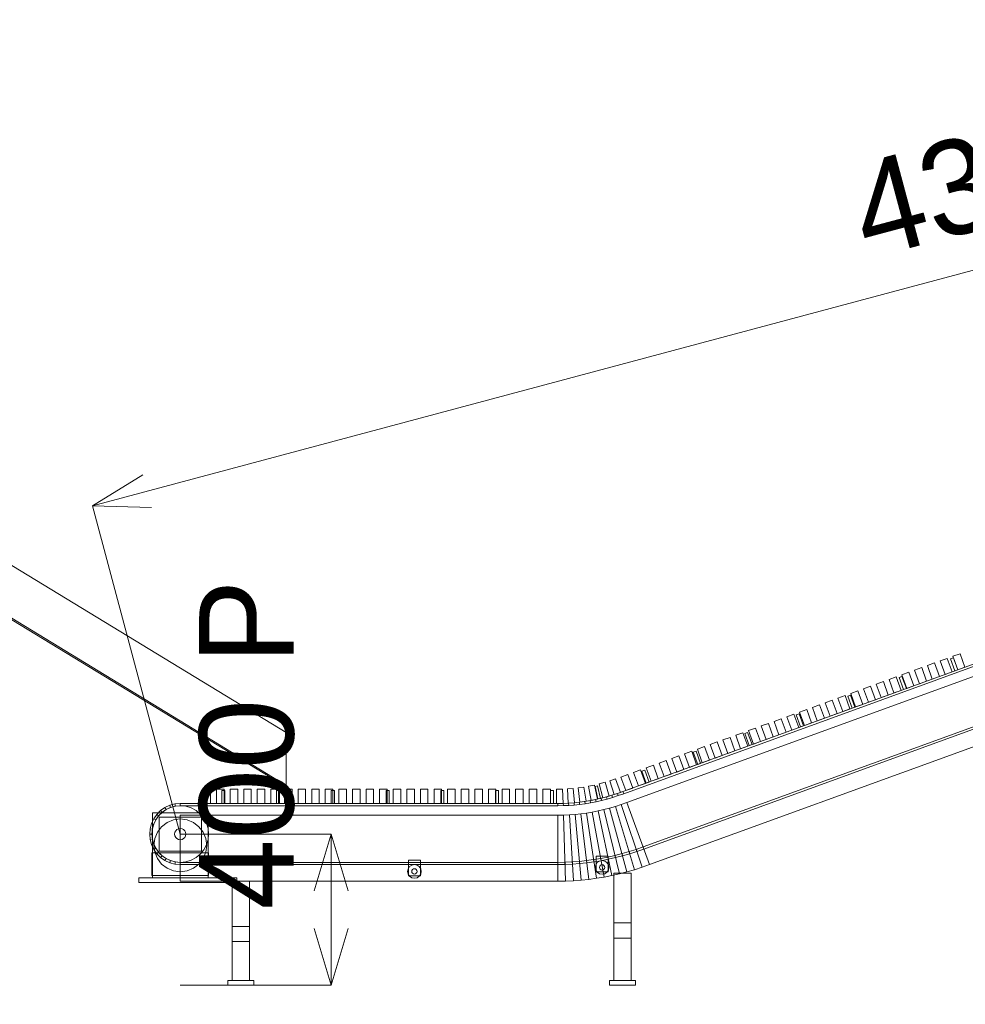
# Model space of a CAD drawing. Header units: millimetres. Extents: x -2233 to 65662, y -50530 to 6847.
# Tile 801 of 802: x 60636 to 63140, y -51 to 2557. Entities that reach past the tile are written whole.
import ezdxf

# ---------------------------------------------------------------- set-up
doc = ezdxf.new("R2010")
doc.units = ezdxf.units.MM
for name, color, linetype, lineweight in [('COTAS_P', 1, 'Continuous', 0), ('lateral_C04', 7, 'Continuous', 0), ('lateral_secador', 7, 'Continuous', 0)]:
    doc.layers.add(name, color=color, linetype=linetype, lineweight=lineweight)
doc.dimstyles.new('R19_100', dxfattribs={"dimtxt": 250, "dimasz": 150, "dimexe": 150, "dimexo": 80, "dimgap": 100, "dimtad": 1, "dimtih": 1, "dimtoh": 1, "dimdsep": 46, "dimcen": 0.09, "dimadec": 0, "dimazin": 0, "dimtfac": 1, "dimtdec": 4, "dimtofl": 0, "dimtmove": 0, "dimatfit": 3, "dimfxl": 1, "dimtolj": 1, "dimtzin": 0, "dimarcsym": 0})

# ---------------------------------------------------------------- blocks, each defined once
blk = doc.blocks.new('DIM_R32_13')
at = {"layer": 'COTAS_P'}
for p, q in [((60828.5, 1269.4), (64984.4, 2381.7)), ((64984.4, 2381.7), (64827.9, 2386.4)), ((64984.4, 2381.7), (64851.1, 2299.4)), ((65217.1, 1512.3), (64984.4, 2381.7)), ((60828.5, 1269.4), (60961.7, 1351.7)), ((61061.1, 400), (60828.5, 1269.4)), ((60828.5, 1269.4), (60985, 1264.7))]:
    blk.add_line(p, q, dxfattribs=at)
blk.add_text('4302.23 P', height=250, rotation=14.9832, dxfattribs=at).set_placement((62880.6, 1922.1))
blk = doc.blocks.new('DIM_R32_14')
at = {"layer": 'COTAS_P'}
for p, q in [((61061.1, 400), (61461.1, 400)), ((61461.1, 400), (61416.1, 250)), ((61461.1, 0), (61461.1, 400)), ((61461.1, 400), (61506.1, 250)), ((61461.1, 0), (61416.1, 150)), ((61461.1, 0), (61506.1, 150)), ((61061.1, 0), (61461.1, 0))]:
    blk.add_line(p, q, dxfattribs=at)
blk.add_text('400 P', height=250, rotation=90, dxfattribs=at).set_placement((61361.1, 200))
blk = doc.blocks.new('DIM_R32_26')
at = {"layer": 'COTAS_P'}
for p, q in [((112.7, 0), (112.7, -2500)), ((65298.1, 0), (65298.1, -2500)), ((112.7, -2500), (262.7, -2455)), ((65298.1, -2500), (65148.1, -2455)), ((112.7, -2500), (65298.1, -2500)), ((112.7, -2500), (262.7, -2545)), ((65298.1, -2500), (65148.1, -2545))]:
    blk.add_line(p, q, dxfattribs=at)
blk.add_text('65185.39 P', height=250, dxfattribs=at).set_placement((32705.4, -2400))

msp = doc.modelspace()

# ---------------------------------------------------------------- linework, layer by layer
at = {"layer": 'lateral_C04'}
for p, q in [((62233.43, 512.512), (65189.391, 1588.394)), ((65191.443, 1582.756), (62235.482, 506.874)), ((62244.033, 483.382), (65199.994, 1559.263)), ((62286.785, 365.92), (65242.746, 1441.802)), ((65244.799, 1436.164), (62288.838, 360.282)), ((65259.847, 1394.817), (62303.886, 318.935)), ((63073.362, 858.661), (63092.156, 865.502)), ((63105.153, 829.793), (63092.156, 865.502)), ((63101.042, 864.479), (63108.559, 867.215)), ((63101.042, 864.479), (63112.671, 832.529)), ((63107.191, 870.974), (63125.985, 877.814)), ((63107.191, 870.974), (63120.188, 835.266)), ((63120.188, 835.266), (63108.559, 867.215)), ((63138.982, 842.106), (63125.985, 877.814)), ((63005.705, 834.036), (63024.498, 840.876)), ((63037.495, 805.168), (63024.498, 840.876)), ((63039.533, 846.348), (63058.327, 853.189)), ((63039.533, 846.348), (63052.53, 810.64)), ((63071.324, 817.481), (63058.327, 853.189)), ((63073.362, 858.661), (63086.359, 822.953)), ((63120.188, 835.266), (63112.671, 832.529)), ((63138.982, 842.106), (63120.188, 835.266)), ((62938.047, 809.41), (62956.841, 816.251)), ((62938.047, 809.41), (62951.043, 773.702)), ((62969.837, 780.542), (62956.841, 816.251)), ((62964.786, 814.886), (62972.304, 817.622)), ((62964.786, 814.886), (62976.415, 782.937)), ((62971.876, 821.723), (62990.669, 828.563)), ((62971.876, 821.723), (62984.872, 786.015)), ((62983.933, 785.673), (62972.304, 817.622)), ((63003.666, 792.855), (62990.669, 828.563)), ((63005.705, 834.036), (63018.701, 798.327)), ((63071.324, 817.481), (63052.53, 810.64)), ((63105.153, 829.793), (63086.359, 822.953)), ((62870.389, 784.785), (62889.183, 791.625)), ((62870.389, 784.785), (62883.386, 749.077)), ((62902.179, 755.917), (62889.183, 791.625)), ((62904.218, 797.098), (62923.012, 803.938)), ((62904.218, 797.098), (62917.215, 761.389)), ((62936.008, 768.23), (62923.012, 803.938)), ((62983.933, 785.673), (62976.415, 782.937)), ((63003.666, 792.855), (62984.872, 786.015)), ((63037.495, 805.168), (63018.701, 798.327)), ((62802.731, 760.159), (62821.525, 767)), ((62802.731, 760.159), (62815.728, 724.451)), ((62834.522, 731.291), (62821.525, 767)), ((62828.531, 765.293), (62836.049, 768.029)), ((62828.531, 765.293), (62840.16, 733.344)), ((62847.677, 736.08), (62836.049, 768.029)), ((62836.56, 772.472), (62855.354, 779.313)), ((62836.56, 772.472), (62849.557, 736.764)), ((62868.351, 743.604), (62855.354, 779.313)), ((62936.008, 768.23), (62917.215, 761.389)), ((62969.837, 780.542), (62951.043, 773.702)), ((62735.073, 735.534), (62753.867, 742.374)), ((62735.073, 735.534), (62748.07, 699.826)), ((62766.864, 706.666), (62753.867, 742.374)), ((62768.902, 747.847), (62787.696, 754.687)), ((62768.902, 747.847), (62781.899, 712.138)), ((62800.693, 718.979), (62787.696, 754.687)), ((62834.522, 731.291), (62815.728, 724.451)), ((62847.677, 736.08), (62840.16, 733.344)), ((62868.351, 743.604), (62849.557, 736.764)), ((62902.179, 755.917), (62883.386, 749.077)), ((62633.586, 698.596), (62652.38, 705.436)), ((62665.377, 669.728), (62652.38, 705.436)), ((62667.415, 710.908), (62686.209, 717.749)), ((62667.415, 710.908), (62680.412, 675.2)), ((62699.206, 682.041), (62686.209, 717.749)), ((62692.276, 715.7), (62699.793, 718.436)), ((62692.276, 715.7), (62703.904, 683.751)), ((62711.422, 686.487), (62699.793, 718.436)), ((62701.244, 723.221), (62720.038, 730.062)), ((62701.244, 723.221), (62714.241, 687.513)), ((62733.035, 694.353), (62720.038, 730.062)), ((62766.864, 706.666), (62748.07, 699.826)), ((62800.693, 718.979), (62781.899, 712.138)), ((62565.928, 673.97), (62584.722, 680.811)), ((62597.719, 645.102), (62584.722, 680.811)), ((62599.757, 686.283), (62618.551, 693.123)), ((62599.757, 686.283), (62612.754, 650.575)), ((62631.548, 657.415), (62618.551, 693.123)), ((62633.586, 698.596), (62646.583, 662.887)), ((62699.206, 682.041), (62680.412, 675.2)), ((62711.422, 686.487), (62703.904, 683.751)), ((62733.035, 694.353), (62714.241, 687.513)), ((62498.271, 649.345), (62517.064, 656.185)), ((62530.061, 620.477), (62517.064, 656.185)), ((62532.099, 661.658), (62550.893, 668.498)), ((62532.099, 661.658), (62545.096, 625.949)), ((62563.89, 632.79), (62550.893, 668.498)), ((62556.02, 666.107), (62563.538, 668.843)), ((62556.02, 666.107), (62567.649, 634.158)), ((62575.166, 636.894), (62563.538, 668.843)), ((62565.928, 673.97), (62578.925, 638.262)), ((62631.548, 657.415), (62612.754, 650.575)), ((62665.377, 669.728), (62646.583, 662.887)), ((62430.613, 624.719), (62449.407, 631.56)), ((62462.403, 595.852), (62449.407, 631.56)), ((62464.442, 637.032), (62483.235, 643.873)), ((62464.442, 637.032), (62477.438, 601.324)), ((62496.232, 608.164), (62483.235, 643.873)), ((62498.271, 649.345), (62511.267, 613.637)), ((62563.89, 632.79), (62545.096, 625.949)), ((62575.166, 636.894), (62567.649, 634.158)), ((62597.719, 645.102), (62578.925, 638.262)), ((62362.955, 600.094), (62381.749, 606.934)), ((62362.955, 600.094), (62375.952, 564.386)), ((62394.745, 571.226), (62381.749, 606.934)), ((62396.784, 612.407), (62415.578, 619.247)), ((62396.784, 612.407), (62409.781, 576.698)), ((62428.574, 583.539), (62415.578, 619.247)), ((62419.765, 616.514), (62427.282, 619.251)), ((62419.765, 616.514), (62431.393, 584.565)), ((62438.911, 587.301), (62427.282, 619.251)), ((62430.613, 624.719), (62443.609, 589.011)), ((62496.232, 608.164), (62477.438, 601.324)), ((62530.061, 620.477), (62511.267, 613.637)), ((62295.297, 575.469), (62314.091, 582.309)), ((62295.297, 575.469), (62308.294, 539.76)), ((62327.088, 546.601), (62314.091, 582.309)), ((62329.126, 587.781), (62347.92, 594.622)), ((62329.126, 587.781), (62342.123, 552.073)), ((62360.916, 558.913), (62347.92, 594.622)), ((62428.574, 583.539), (62409.781, 576.698)), ((62438.911, 587.301), (62431.393, 584.565)), ((62462.403, 595.852), (62443.609, 589.011)), ((62227.639, 550.843), (62246.433, 557.683)), ((62227.639, 550.843), (62240.636, 515.135)), ((62259.43, 521.975), (62246.433, 557.683)), ((62261.468, 563.156), (62280.262, 569.996)), ((62261.468, 563.156), (62274.465, 527.447)), ((62293.259, 534.288), (62280.262, 569.996)), ((62283.509, 566.921), (62291.027, 569.658)), ((62283.509, 566.921), (62295.138, 534.972)), ((62302.656, 537.708), (62291.027, 569.658)), ((62360.916, 558.913), (62342.123, 552.073)), ((62394.745, 571.226), (62375.952, 564.386)), ((62114.384, 522.29), (62130.022, 524.502)), ((62114.384, 522.29), (62119.039, 484.576)), ((62136.006, 486.976), (62130.022, 524.502)), ((62142.518, 526.674), (62158.124, 529.889)), ((62142.518, 526.674), (62149.544, 489.329)), ((62166.423, 492.806), (62158.124, 529.889)), ((62159.784, 526.162), (62166.066, 527.624)), ((62159.784, 526.162), (62167.266, 492.996)), ((62173.993, 494.561), (62166.066, 527.624)), ((62170.585, 532.854), (62186.132, 537.048)), ((62170.585, 532.854), (62179.875, 496.007)), ((62196.625, 500.525), (62186.132, 537.048)), ((62198.54, 540.785), (62214.009, 545.928)), ((62198.54, 540.785), (62209.962, 504.543)), ((62226.553, 510.058), (62214.009, 545.928)), ((62259.43, 521.975), (62240.636, 515.135)), ((62293.259, 534.288), (62274.465, 527.447)), ((62302.656, 537.708), (62295.138, 534.972)), ((62327.088, 546.601), (62308.294, 539.76)), ((61121.134, 519), (61121.134, 481)), ((61121.134, 519), (61141.134, 519)), ((61141.134, 481), (61141.134, 519)), ((61157.134, 519), (61157.134, 481)), ((61157.134, 519), (61177.134, 519)), ((61171.134, 515), (61171.134, 481)), ((61171.134, 515), (61179.134, 515)), ((61177.134, 481), (61177.134, 519)), ((61179.134, 481), (61179.134, 515)), ((61193.134, 519), (61193.134, 481)), ((61193.134, 519), (61213.134, 519)), ((61213.134, 481), (61213.134, 519)), ((61229.134, 519), (61229.134, 481)), ((61229.134, 519), (61249.134, 519)), ((61249.134, 481), (61249.134, 519)), ((61265.134, 519), (61265.134, 481)), ((61265.134, 519), (61285.134, 519)), ((61285.134, 481), (61285.134, 519)), ((61301.134, 519), (61301.134, 481)), ((61301.134, 519), (61321.134, 519)), ((61316.134, 515), (61316.134, 481)), ((61316.134, 515), (61324.134, 515)), ((61321.134, 481), (61321.134, 519)), ((61324.134, 481), (61324.134, 515)), ((61337.134, 519), (61337.134, 481)), ((61337.134, 519), (61357.134, 519)), ((61357.134, 481), (61357.134, 519)), ((61373.134, 519), (61373.134, 481)), ((61373.134, 519), (61393.134, 519)), ((61393.134, 481), (61393.134, 519)), ((61409.134, 519), (61409.134, 481)), ((61409.134, 519), (61429.134, 519)), ((61429.134, 481), (61429.134, 519)), ((61445.134, 519), (61445.134, 481)), ((61445.134, 519), (61465.134, 519)), ((61461.134, 515), (61461.134, 481)), ((61461.134, 515), (61469.134, 515)), ((61465.134, 481), (61465.134, 519)), ((61469.134, 481), (61469.134, 515)), ((61481.134, 519), (61481.134, 481)), ((61481.134, 519), (61501.134, 519)), ((61501.134, 481), (61501.134, 519)), ((61517.134, 519), (61517.134, 481)), ((61517.134, 519), (61537.134, 519)), ((61537.134, 481), (61537.134, 519)), ((61553.134, 519), (61553.134, 481)), ((61553.134, 519), (61573.134, 519)), ((61573.134, 481), (61573.134, 519)), ((61589.134, 519), (61589.134, 481)), ((61589.134, 519), (61609.134, 519)), ((61606.134, 515), (61606.134, 481)), ((61606.134, 515), (61614.134, 515)), ((61609.134, 481), (61609.134, 519)), ((61614.134, 481), (61614.134, 515)), ((61625.134, 519), (61625.134, 481)), ((61625.134, 519), (61645.134, 519)), ((61645.134, 481), (61645.134, 519)), ((61661.134, 519), (61661.134, 481)), ((61661.134, 519), (61681.134, 519)), ((61681.134, 481), (61681.134, 519)), ((61697.134, 519), (61697.134, 481)), ((61697.134, 519), (61717.134, 519)), ((61717.134, 481), (61717.134, 519)), ((61733.134, 519), (61733.134, 481)), ((61733.134, 519), (61753.134, 519)), ((61751.134, 515), (61751.134, 481)), ((61751.134, 515), (61759.134, 515)), ((61753.134, 481), (61753.134, 519)), ((61759.134, 481), (61759.134, 515)), ((61769.134, 519), (61769.134, 481)), ((61769.134, 519), (61789.134, 519)), ((61789.134, 481), (61789.134, 519)), ((61805.134, 519), (61805.134, 481)), ((61805.134, 519), (61825.134, 519)), ((61825.134, 481), (61825.134, 519)), ((61841.134, 519), (61841.134, 481)), ((61841.134, 519), (61861.134, 519)), ((61861.134, 481), (61861.134, 519)), ((61877.134, 519), (61877.134, 481)), ((61877.134, 519), (61897.134, 519)), ((61896.134, 515), (61896.134, 481)), ((61896.134, 515), (61904.134, 515)), ((61897.134, 481), (61897.134, 519)), ((61904.134, 481), (61904.134, 515)), ((61913.134, 519), (61913.134, 481)), ((61913.134, 519), (61933.134, 519)), ((61933.134, 481), (61933.134, 519)), ((61949.134, 519), (61949.134, 481)), ((61949.134, 519), (61969.134, 519)), ((61969.134, 481), (61969.134, 519)), ((61985.134, 519), (61985.134, 481)), ((61985.134, 519), (62005.134, 519)), ((62005.134, 481), (62005.134, 519)), ((62021.134, 519), (62021.134, 481)), ((62021.134, 519), (62041.134, 519)), ((62041.134, 481), (62041.134, 519)), ((62041.134, 515), (62041.134, 481)), ((62041.134, 515), (62049.134, 515)), ((62049.134, 481), (62049.134, 515)), ((62057.134, 519), (62073.668, 519.182)), ((62057.134, 519), (62057.134, 481)), ((62074.774, 481.199), (62073.668, 519.182)), ((62086.197, 519.729), (62101.862, 520.925)), ((62086.197, 519.729), (62088.405, 481.794)), ((62105.437, 483.094), (62101.862, 520.925)), ((62175.367, 494.892), (62189.803, 498.614)), ((62196.625, 500.525), (62179.875, 496.007)), ((62189.803, 498.614), (62204.29, 502.789)), ((62191.383, 492.826), (62189.803, 498.614)), ((62206.032, 497.047), (62191.383, 492.826)), ((62204.29, 502.789), (62218.832, 507.42)), ((62206.032, 497.047), (62204.29, 502.789)), ((62220.731, 501.728), (62206.032, 497.047)), ((62226.553, 510.058), (62209.962, 504.543)), ((62218.832, 507.42), (62233.43, 512.512)), ((62220.731, 501.728), (62218.832, 507.42)), ((62235.482, 506.874), (62220.731, 501.728)), ((62235.482, 506.874), (62233.43, 512.512)), ((61020.634, 470.148), (61009.068, 462.05)), ((61033.43, 476.115), (61020.634, 470.148)), ((61020.634, 470.148), (61023.634, 464.952)), ((61023.634, 464.952), (61035.482, 470.477)), ((61046.502, 473.559), (61032.433, 469.291)), ((61047.068, 479.769), (61033.43, 476.115)), ((61033.43, 476.115), (61035.482, 470.477)), ((61035.482, 470.477), (61048.11, 473.861)), ((61061.134, 475), (61046.502, 473.559)), ((61061.134, 481), (61047.068, 479.769)), ((61047.068, 479.769), (61048.11, 473.861)), ((61048.11, 473.861), (61061.134, 475)), ((61061.134, 481), (61061.134, 475)), ((61061.134, 481), (62061.134, 481)), ((62061.134, 475), (61061.134, 475)), ((61075.766, 473.559), (61061.134, 475)), ((61089.835, 469.291), (61075.766, 473.559)), ((61141.134, 481), (61121.134, 481)), ((61177.134, 481), (61157.134, 481)), ((61179.134, 481), (61171.134, 481)), ((61213.134, 481), (61193.134, 481)), ((61249.134, 481), (61229.134, 481)), ((61285.134, 481), (61265.134, 481)), ((61321.134, 481), (61301.134, 481)), ((61324.134, 481), (61316.134, 481)), ((61357.134, 481), (61337.134, 481)), ((61393.134, 481), (61373.134, 481)), ((61429.134, 481), (61409.134, 481)), ((61465.134, 481), (61445.134, 481)), ((61469.134, 481), (61461.134, 481)), ((61501.134, 481), (61481.134, 481)), ((61537.134, 481), (61517.134, 481)), ((61573.134, 481), (61553.134, 481)), ((61609.134, 481), (61589.134, 481)), ((61614.134, 481), (61606.134, 481)), ((61645.134, 481), (61625.134, 481)), ((61681.134, 481), (61661.134, 481)), ((61717.134, 481), (61697.134, 481)), ((61753.134, 481), (61733.134, 481)), ((61759.134, 481), (61751.134, 481)), ((61789.134, 481), (61769.134, 481)), ((61825.134, 481), (61805.134, 481)), ((61861.134, 481), (61841.134, 481)), ((61897.134, 481), (61877.134, 481)), ((61904.134, 481), (61896.134, 481)), ((61933.134, 481), (61913.134, 481)), ((61969.134, 481), (61949.134, 481)), ((62005.134, 481), (61985.134, 481)), ((62041.134, 481), (62021.134, 481)), ((62049.134, 481), (62041.134, 481)), ((62074.774, 481.199), (62057.134, 481)), ((62061.134, 481), (62075.345, 481.216)), ((62061.134, 475), (62061.134, 481)), ((62075.527, 475.218), (62061.134, 475)), ((62075.345, 481.216), (62089.563, 481.862)), ((62075.527, 475.218), (62075.345, 481.216)), ((62089.926, 475.873), (62075.527, 475.218)), ((62105.437, 483.094), (62088.405, 481.794)), ((62089.563, 481.862), (62103.794, 482.942)), ((62089.926, 475.873), (62089.563, 481.862)), ((62104.338, 476.966), (62089.926, 475.873)), ((62103.794, 482.942), (62118.045, 484.454)), ((62104.338, 476.966), (62103.794, 482.942)), ((62118.768, 478.498), (62104.338, 476.966)), ((62118.045, 484.454), (62132.322, 486.403)), ((62118.768, 478.498), (62118.045, 484.454)), ((62133.222, 480.471), (62118.768, 478.498)), ((62136.006, 486.976), (62119.039, 484.576)), ((62132.322, 486.403), (62146.631, 488.79)), ((62133.222, 480.471), (62132.322, 486.403)), ((62147.706, 482.887), (62133.222, 480.471)), ((62146.631, 488.79), (62160.978, 491.619)), ((62147.706, 482.887), (62146.631, 488.79)), ((62162.224, 485.75), (62147.706, 482.887)), ((62166.423, 492.806), (62149.544, 489.329)), ((62160.978, 491.619), (62175.367, 494.892)), ((62162.224, 485.75), (62160.978, 491.619)), ((62176.782, 489.061), (62162.224, 485.75)), ((62173.993, 494.561), (62167.266, 492.996)), ((62176.782, 489.061), (62175.367, 494.892)), ((62191.383, 492.826), (62176.782, 489.061)), ((62197.967, 468.708), (62213.288, 473.123)), ((62213.288, 473.123), (62228.643, 478.013)), ((62264.082, 305.657), (62213.288, 473.123)), ((62228.643, 478.013), (62244.033, 483.382)), ((62284.028, 312.009), (62228.643, 478.013)), ((62303.886, 318.935), (62244.033, 483.382)), ((60987.134, 456), (61135.134, 456)), ((60987.134, 456), (60987.134, 284)), ((60999.084, 452.066), (60990.986, 440.5)), ((60996.182, 437.5), (61003.681, 448.209)), ((61008.101, 453.033), (60998.774, 441.668)), ((61009.068, 462.05), (60999.084, 452.066)), ((60999.084, 452.066), (61003.681, 448.209)), ((61003.681, 448.209), (61012.925, 457.453)), ((61005.134, 445), (61117.134, 445)), ((61005.134, 445), (61005.134, 355)), ((61019.466, 462.36), (61008.101, 453.033)), ((61009.068, 462.05), (61012.925, 457.453)), ((61012.925, 457.453), (61023.634, 464.952)), ((61032.433, 469.291), (61019.466, 462.36)), ((61061.134, 450), (61061.134, 275)), ((61061.134, 450), (62061.134, 450)), ((61102.802, 462.36), (61089.835, 469.291)), ((61114.167, 453.033), (61102.802, 462.36)), ((61123.494, 441.668), (61114.167, 453.033)), ((61117.134, 355), (61117.134, 445)), ((61135.134, 284), (61135.134, 456)), ((62061.134, 450), (62076.285, 450.23)), ((62061.134, 275), (62061.134, 450)), ((62076.285, 450.23), (62091.44, 450.919)), ((62081.59, 275.31), (62076.285, 450.23)), ((62091.44, 450.919), (62106.603, 452.069)), ((62102.036, 276.24), (62091.44, 450.919)), ((62106.603, 452.069), (62121.779, 453.68)), ((62122.461, 277.789), (62106.603, 452.069)), ((62121.779, 453.68), (62136.97, 455.754)), ((62142.856, 279.954), (62121.779, 453.68)), ((62136.97, 455.754), (62152.182, 458.291)), ((62163.21, 282.732), (62136.97, 455.754)), ((62152.182, 458.291), (62167.416, 461.295)), ((62183.514, 286.119), (62152.182, 458.291)), ((62167.416, 461.295), (62182.677, 464.766)), ((62203.761, 290.111), (62167.416, 461.295)), ((62182.677, 464.766), (62197.967, 468.708)), ((62223.943, 294.701), (62182.677, 464.766)), ((62244.052, 299.886), (62197.967, 468.708)), ((60985.019, 427.704), (60981.364, 414.066)), ((60990.986, 440.5), (60985.019, 427.704)), ((60985.019, 427.704), (60990.657, 425.652)), ((60987.273, 413.024), (60990.657, 425.652)), ((60991.843, 428.701), (60987.575, 414.632)), ((60990.657, 425.652), (60996.182, 437.5)), ((60990.986, 440.5), (60996.182, 437.5)), ((60998.774, 441.668), (60991.843, 428.701)), ((61011.636, 419.497), (61000.512, 405)), ((61026.134, 430.622), (61011.636, 419.497)), ((61043.017, 437.615), (61026.134, 430.622)), ((61061.134, 440), (61043.017, 437.615)), ((61079.251, 437.615), (61061.134, 440)), ((61096.134, 430.622), (61079.251, 437.615)), ((61110.631, 419.497), (61096.134, 430.622)), ((61121.756, 405), (61110.631, 419.497)), ((61130.425, 428.701), (61123.494, 441.668)), ((61134.693, 414.632), (61130.425, 428.701)), ((60981.364, 414.066), (60980.134, 400)), ((60980.134, 400), (60986.134, 400)), ((60980.134, 400), (60981.364, 385.934)), ((60981.364, 414.066), (60987.273, 413.024)), ((60987.575, 414.632), (60986.134, 400)), ((60986.134, 400), (60987.273, 413.024)), ((60986.134, 400), (60987.575, 385.368)), ((60987.273, 386.976), (60986.134, 400)), ((61000.512, 405), (60993.519, 388.117)), ((61046.868, 404.635), (61046.134, 400)), ((61046.134, 400), (61046.868, 395.365)), ((61048.999, 408.817), (61046.868, 404.635)), ((61046.868, 395.365), (61048.999, 391.183)), ((61052.317, 412.135), (61048.999, 408.817)), ((61056.499, 414.266), (61052.317, 412.135)), ((61061.134, 415), (61056.499, 414.266)), ((61065.769, 414.266), (61061.134, 415)), ((61069.951, 412.135), (61065.769, 414.266)), ((61073.269, 408.817), (61069.951, 412.135)), ((61075.4, 404.635), (61073.269, 408.817)), ((61073.269, 391.183), (61075.4, 395.365)), ((61076.134, 400), (61075.4, 404.635)), ((61075.4, 395.365), (61076.134, 400)), ((61128.749, 388.117), (61121.756, 405)), ((61136.134, 400), (61134.693, 414.632)), ((61134.693, 385.368), (61136.134, 400)), ((60981.364, 385.934), (60987.273, 386.976)), ((60981.364, 385.934), (60985.019, 372.296)), ((60985.019, 372.296), (60990.657, 374.348)), ((60985.019, 372.296), (60990.986, 359.5)), ((60990.657, 374.348), (60987.273, 386.976)), ((60987.575, 385.368), (60991.843, 371.299)), ((60996.182, 362.5), (60990.657, 374.348)), ((60993.519, 388.117), (60991.134, 370)), ((60991.134, 370), (60993.519, 351.883)), ((60991.843, 371.299), (60998.774, 358.332)), ((61048.999, 391.183), (61052.317, 387.865)), ((61052.317, 387.865), (61056.499, 385.734)), ((61056.499, 385.734), (61061.134, 385)), ((61061.134, 385), (61065.769, 385.734)), ((61065.769, 385.734), (61069.951, 387.865)), ((61069.951, 387.865), (61073.269, 391.183)), ((61123.494, 358.332), (61130.425, 371.299)), ((61131.134, 370), (61128.749, 388.117)), ((61128.749, 351.883), (61131.134, 370)), ((61130.425, 371.299), (61134.693, 385.368)), ((62268.204, 359.439), (62286.785, 365.92)), ((62288.838, 360.282), (62286.785, 365.92)), ((60986.134, 350), (61136.134, 350)), ((60986.134, 350), (60986.134, 290)), ((60990.986, 359.5), (60996.182, 362.5)), ((60990.986, 359.5), (60999.084, 347.934)), ((60993.519, 351.883), (61000.512, 335)), ((61003.681, 351.791), (60996.182, 362.5)), ((60998.774, 358.332), (61008.101, 346.967)), ((60999.084, 347.934), (61003.681, 351.791)), ((60999.084, 347.934), (61009.068, 337.95)), ((61012.925, 342.547), (61003.681, 351.791)), ((61005.134, 355), (61117.134, 355)), ((61008.101, 346.967), (61019.466, 337.64)), ((61009.068, 337.95), (61012.925, 342.547)), ((61023.634, 335.048), (61012.925, 342.547)), ((61102.802, 337.64), (61114.167, 346.967)), ((61114.167, 346.967), (61123.494, 358.332)), ((61121.756, 335), (61128.749, 351.883)), ((61136.134, 290), (61136.134, 350)), ((62162.223, 341.583), (62194.223, 341.583)), ((62162.223, 341.583), (62162.223, 299.583)), ((62193.377, 339.02), (62212.153, 343.291)), ((62194.223, 299.583), (62194.223, 341.583)), ((62212.153, 343.291), (62230.885, 348.121)), ((62213.567, 337.461), (62212.153, 343.291)), ((62232.465, 342.332), (62213.567, 337.461)), ((62230.885, 348.121), (62249.569, 353.504)), ((62232.465, 342.332), (62230.885, 348.121)), ((62251.311, 347.763), (62232.465, 342.332)), ((62249.569, 353.504), (62268.204, 359.439)), ((62251.311, 347.763), (62249.569, 353.504)), ((62270.103, 353.747), (62251.311, 347.763)), ((62270.103, 353.747), (62268.204, 359.439)), ((62288.838, 360.282), (62270.103, 353.747)), ((61000.512, 335), (61011.636, 320.503)), ((61009.068, 337.95), (61020.634, 329.852)), ((61011.636, 320.503), (61026.134, 309.378)), ((61019.466, 337.64), (61032.433, 330.709)), ((61020.634, 329.852), (61023.634, 335.048)), ((61020.634, 329.852), (61033.43, 323.885)), ((61035.482, 329.523), (61023.634, 335.048)), ((61032.433, 330.709), (61046.502, 326.441)), ((61033.43, 323.885), (61035.482, 329.523)), ((61033.43, 323.885), (61047.068, 320.231)), ((61048.11, 326.139), (61035.482, 329.523)), ((61046.502, 326.441), (61061.134, 325)), ((61047.068, 320.231), (61048.11, 326.139)), ((61047.068, 320.231), (61061.134, 319)), ((61061.134, 325), (61048.11, 326.139)), ((61061.134, 325), (61075.766, 326.441)), ((61061.134, 325), (61061.134, 319)), ((61061.134, 325), (62061.134, 325)), ((62061.134, 319), (61061.134, 319)), ((61075.766, 326.441), (61089.835, 330.709)), ((61089.835, 330.709), (61102.802, 337.64)), ((61096.134, 309.378), (61110.631, 320.503)), ((61110.631, 320.503), (61121.756, 335)), ((61668.406, 313.728), (61664.504, 307.888)), ((61665.134, 331), (61697.134, 331)), ((61665.134, 331), (61665.134, 289)), ((61674.246, 317.63), (61668.406, 313.728)), ((61681.134, 319), (61674.246, 317.63)), ((61688.022, 317.63), (61681.134, 319)), ((61693.862, 313.728), (61688.022, 317.63)), ((61697.764, 307.888), (61693.862, 313.728)), ((61697.134, 289), (61697.134, 331)), ((62061.134, 325), (62080.074, 325.287)), ((62061.134, 319), (62061.134, 325)), ((62080.256, 319.29), (62061.134, 319)), ((62080.074, 325.287), (62099.008, 326.149)), ((62080.256, 319.29), (62080.074, 325.287)), ((62099.372, 320.16), (62080.256, 319.29)), ((62099.008, 326.149), (62117.93, 327.583)), ((62099.372, 320.16), (62099.008, 326.149)), ((62118.474, 321.608), (62099.372, 320.16)), ((62117.93, 327.583), (62136.834, 329.59)), ((62118.474, 321.608), (62117.93, 327.583)), ((62137.556, 323.634), (62118.474, 321.608)), ((62136.834, 329.59), (62155.713, 332.167)), ((62137.556, 323.634), (62136.834, 329.59)), ((62156.612, 326.235), (62137.556, 323.634)), ((62155.713, 332.167), (62174.562, 335.311)), ((62156.612, 326.235), (62155.713, 332.167)), ((62175.636, 329.408), (62156.612, 326.235)), ((62161.593, 318.472), (62160.223, 311.583)), ((62165.495, 324.311), (62161.593, 318.472)), ((62171.335, 328.213), (62165.495, 324.311)), ((62171.756, 314.262), (62171.223, 311.583)), ((62178.223, 329.583), (62171.335, 328.213)), ((62173.273, 316.533), (62171.756, 314.262)), ((62175.544, 318.051), (62173.273, 316.533)), ((62174.562, 335.311), (62193.377, 339.02)), ((62175.636, 329.408), (62174.562, 335.311)), ((62178.223, 318.583), (62175.544, 318.051)), ((62194.623, 333.151), (62175.636, 329.408)), ((62185.111, 328.213), (62178.223, 329.583)), ((62180.902, 318.051), (62178.223, 318.583)), ((62183.173, 316.533), (62180.902, 318.051)), ((62184.69, 314.262), (62183.173, 316.533)), ((62185.223, 311.583), (62184.69, 314.262)), ((62190.951, 324.311), (62185.111, 328.213)), ((62194.853, 318.472), (62190.951, 324.311)), ((62194.623, 333.151), (62193.377, 339.02)), ((62213.567, 337.461), (62194.623, 333.151)), ((62196.223, 311.583), (62194.853, 318.472)), ((62303.886, 318.935), (62284.028, 312.009)), ((60986.134, 290), (61136.134, 290)), ((61026.134, 309.378), (61043.017, 302.385)), ((61043.017, 302.385), (61061.134, 300)), ((61061.134, 300), (61079.251, 302.385)), ((61079.251, 302.385), (61096.134, 309.378)), ((61664.504, 307.888), (61663.134, 301)), ((61663.134, 301), (61664.504, 294.112)), ((61664.504, 294.112), (61668.406, 288.272)), ((61665.134, 289), (61697.134, 289)), ((61668.406, 288.272), (61674.246, 284.37)), ((61674.667, 303.679), (61674.134, 301)), ((61674.134, 301), (61674.667, 298.321)), ((61676.184, 305.95), (61674.667, 303.679)), ((61674.667, 298.321), (61676.184, 296.05)), ((61678.455, 307.467), (61676.184, 305.95)), ((61676.184, 296.05), (61678.455, 294.533)), ((61681.134, 308), (61678.455, 307.467)), ((61678.455, 294.533), (61681.134, 294)), ((61683.813, 307.467), (61681.134, 308)), ((61681.134, 294), (61683.813, 294.533)), ((61686.084, 305.95), (61683.813, 307.467)), ((61683.813, 294.533), (61686.084, 296.05)), ((61687.601, 303.679), (61686.084, 305.95)), ((61686.084, 296.05), (61687.601, 298.321)), ((61688.134, 301), (61687.601, 303.679)), ((61687.601, 298.321), (61688.134, 301)), ((61688.022, 284.37), (61693.862, 288.272)), ((61693.862, 288.272), (61697.764, 294.112)), ((61699.134, 301), (61697.764, 307.888)), ((61697.764, 294.112), (61699.134, 301)), ((62160.223, 311.583), (62161.593, 304.695)), ((62161.593, 304.695), (62165.495, 298.856)), ((62162.223, 299.583), (62194.223, 299.583)), ((62165.495, 298.856), (62171.335, 294.954)), ((62171.223, 311.583), (62171.756, 308.905)), ((62171.335, 294.954), (62178.223, 293.583)), ((62171.756, 308.905), (62173.273, 306.634)), ((62173.273, 306.634), (62175.544, 305.116)), ((62175.544, 305.116), (62178.223, 304.583)), ((62178.223, 304.583), (62180.902, 305.116)), ((62178.223, 293.583), (62185.111, 294.954)), ((62180.902, 305.116), (62183.173, 306.634)), ((62183.173, 306.634), (62184.69, 308.905)), ((62203.761, 290.111), (62183.514, 286.119)), ((62184.69, 308.905), (62185.223, 311.583)), ((62185.111, 294.954), (62190.951, 298.856)), ((62190.951, 298.856), (62194.853, 304.695)), ((62194.853, 304.695), (62196.223, 311.583)), ((62223.943, 294.701), (62203.761, 290.111)), ((62208.995, 296.704), (62254.995, 296.704)), ((62208.995, 296.704), (62208.995, 12)), ((62244.052, 299.886), (62223.943, 294.701)), ((62264.082, 305.657), (62244.052, 299.886)), ((62254.995, 12), (62254.995, 296.704)), ((62284.028, 312.009), (62264.082, 305.657)), ((60951.134, 284), (61211.134, 284)), ((60951.134, 284), (60951.134, 272)), ((60951.134, 272), (61211.134, 272)), ((60987.134, 284), (61135.134, 284)), ((62061.134, 275), (61061.134, 275)), ((61198.134, 275), (61244.134, 275)), ((61198.134, 275), (61198.134, 12)), ((61211.134, 272), (61211.134, 284)), ((61244.134, 12), (61244.134, 275)), ((61674.246, 284.37), (61681.134, 283)), ((61681.134, 283), (61688.022, 284.37)), ((62081.59, 275.31), (62061.134, 275)), ((62102.036, 276.24), (62081.59, 275.31)), ((62122.461, 277.789), (62102.036, 276.24)), ((62142.856, 279.954), (62122.461, 277.789)), ((62163.21, 282.732), (62142.856, 279.954)), ((62183.514, 286.119), (62163.21, 282.732)), ((62208.995, 164.616), (62254.995, 164.616)), ((62208.995, 164.616), (62208.995, 124.616)), ((62254.995, 124.616), (62254.995, 164.616)), ((61198.134, 155.5), (61244.134, 155.5)), ((61198.134, 155.5), (61198.134, 115.5)), ((61244.134, 115.5), (61244.134, 155.5)), ((61198.134, 115.5), (61244.134, 115.5)), ((62208.995, 124.616), (62254.995, 124.616)), ((61186.634, 12), (61255.634, 12)), ((61186.634, 12), (61186.634, 0)), ((61186.634, 0), (61255.634, 0)), ((61198.134, 12), (61244.134, 12)), ((61255.634, 0), (61255.634, 12)), ((62197.495, 12), (62266.495, 12)), ((62197.495, 12), (62197.495, 0)), ((62197.495, 0), (62266.495, 0)), ((62208.995, 12), (62254.995, 12)), ((62266.495, 0), (62266.495, 12))]:
    msp.add_line(p, q, dxfattribs=at)
at = {"layer": 'lateral_secador'}
for p, q in [((61341.134, 669), (60486.134, 1190)), ((60486.134, 1050), (61341.134, 529)), ((60486.134, 1046), (61341.134, 525)), ((61341.134, 529), (61341.134, 669)), ((61341.134, 525), (61341.134, 529))]:
    msp.add_line(p, q, dxfattribs=at)

# ---------------------------------------------------------------- dimensions: what is measured, and where the dimension line sits
at = {"layer": 'COTAS_P'}
for p1, p2, distance, picture, middle in [((61061.134, 400), (65217.095, 1512.279), 900, 'DIM_R32_13', (62906.432, 1825.541)), ((61061.134, 0), (61061.134, 400), -400, 'DIM_R32_14', (61461.134, 200)), ((112.7, 0), (65298.0949, 0), -2500, 'DIM_R32_26', (32705.3975, -2500))]:
    dim = msp.add_aligned_dim(p1=p1, p2=p2, distance=distance, text='<> P', dimstyle='R19_100', dxfattribs=at)
    dim.commit()
    dim.dimension.update_dxf_attribs({"geometry": picture, "text_midpoint": middle})

doc.saveas('drawing.dxf')
